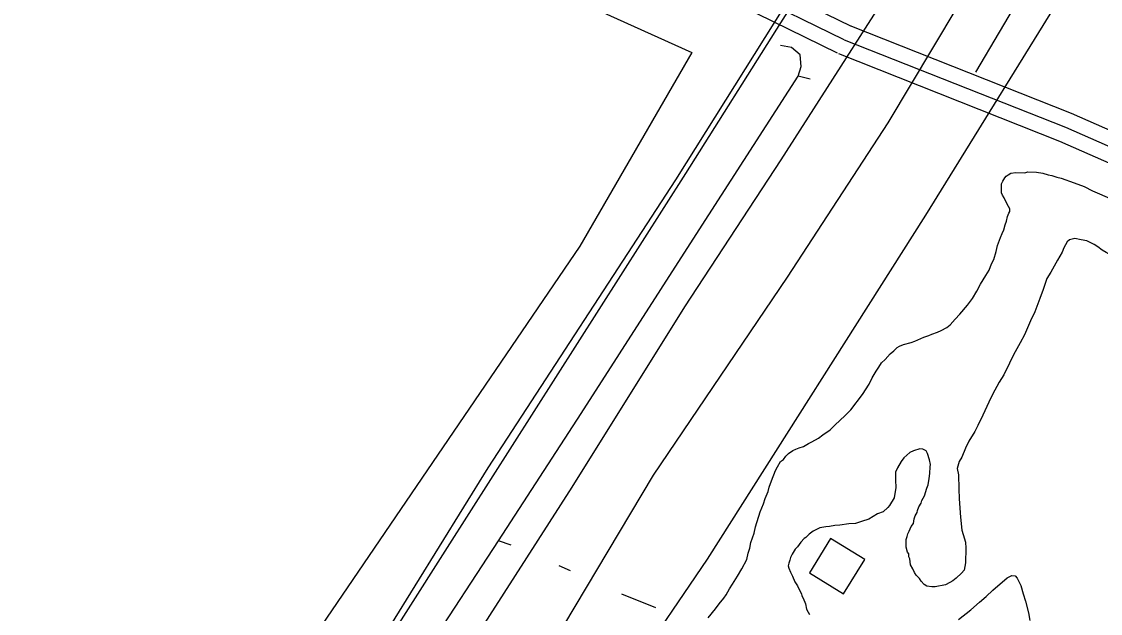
# Model space of a CAD drawing. Extents: x 3297735 to 3335592, y 670436 to 695807.
# Drawn here: x 3308633 to 3309705, y 686801 to 687389 of the extents above; entities that cross this region are included whole.
import ezdxf

# ---------------------------------------------------------------- set-up
doc = ezdxf.new("R2010")
doc.units = 0
for name, color, linetype in [('V-BLDG-OTLN', 7, 'Continuous'), ('V-DTCH-CNTR', 7, 'Continuous'), ('V-RAIL-TRAK', 7, 'Continuous'), ('V-ROAD-CNTR', 7, 'Continuous'), ('V-SITE-VEGE', 7, 'Continuous'), ('V-TOPO-SHOR', 7, 'Continuous')]:
    doc.layers.add(name, color=color, linetype=linetype)

msp = doc.modelspace()

# ---------------------------------------------------------------- linework, layer by layer
at = {"layer": 'V-BLDG-OTLN'}
msp.add_lwpolyline([(3309436.8, 686875.3), (3309415.8, 686841.3), (3309449.8, 686820.3), (3309470.9, 686854.3)], close=True, dxfattribs=at)
at = {"layer": 'V-DTCH-CNTR'}
msp.add_lwpolyline([(3307961.7, 687958.4), (3308173.6, 687862.7), (3308445.4, 687737.1), (3308685.5, 687629.6), (3309019, 687484.6), (3309298.7, 687357.9), (3309187.4, 687165.6), (3309041.2, 686950.8), (3308924.9, 686780.6), (3308857, 686660.3), (3308720.5, 686434.7), (3308601.1, 686237.2), (3308571.3, 686194.2), (3308559.7, 686185.5), (3308542.9, 686184), (3308498.9, 686203.1), (3308308, 686287.9), (3308024.7, 686411.9), (3307787.2, 686514.1), (3307511, 686636.2)], dxfattribs=at)
at = {"layer": 'V-RAIL-TRAK'}
for points in [[(3309387.5, 687387.4), (3309477.4, 687529.7), (3309629.7, 687768.9)], [(3308581.5, 686118), (3308601.8, 686149.9), (3308802.6, 686468.1), (3309055.9, 686866.2), (3309292.9, 687237.9), (3309387.5, 687387.4)]]:
    msp.add_lwpolyline(points, dxfattribs=at)
at = {"layer": 'V-ROAD-CNTR'}
for points in [[(3307989.7, 685203.5), (3308196.3, 685525.3), (3308404.7, 685852.9), (3308557.6, 686090.2), (3308674.9, 686277), (3308927, 686671.8), (3309096.4, 686945.4), (3309283.1, 687231.7), (3309430.3, 687466.7), (3309581.3, 687700.8), (3309711.8, 687912.5), (3309856.5, 688135.1), (3310066.7, 688463.2), (3310226.6, 688711.8), (3310415.6, 689013.7), (3310618.8, 689329.5), (3310778.8, 689588), (3310989.4, 689923.2), (3311166.1, 690197.8)], [(3308174.9, 685226), (3308263.5, 685367.6), (3308435.7, 685641.8), (3308647, 685964.7), (3308793.7, 686193.8), (3308928.9, 686412.8), (3309036.3, 686579.5), (3309149, 686751.1), (3309260.9, 686938.2), (3309393.9, 687135), (3309494.1, 687288.1), (3309584.7, 687440.3), (3309680.4, 687587.1), (3309796.5, 687774.4), (3309900.6, 687931.7), (3310011.1, 688097.3), (3310123.4, 688282.6), (3310236.9, 688466.8), (3310320.4, 688605.6), (3310625.8, 689078.4), (3310838.6, 689410.5), (3311062.6, 689765.7), (3311277.2, 690103)], [(3311312.8, 690002.2), (3311226.4, 689864.9), (3311068.1, 689620.5), (3310895, 689350.5), (3310760.4, 689139.4), (3310556.2, 688820.9), (3310469.9, 688683.7), (3310246.8, 688338.2), (3310082.3, 688075.9), (3309879.2, 687746.8), (3309683.2, 687442.4), (3309531.2, 687196.5), (3309314, 686854.6), (3309239, 686744.1), (3309102.9, 686531.9), (3308983.8, 686348.9), (3308876.7, 686179.2), (3308718, 685929.8), (3308580.9, 685718.4), (3308449.6, 685508), (3308374.1, 685384.2), (3308315.9, 685291.6)], [(3309450.2, 687370.8), (3309353.8, 687417.9), (3309038.3, 687554.9), (3308809.6, 687656.6), (3308528.6, 687775.1), (3308269.9, 687887.7), (3308105.2, 687960.1), (3307953.7, 688030.2), (3307576.3, 688189.6), (3307269, 688324.7), (3306953.5, 688449.4)], [(3309443.7, 687357.4), (3309347.6, 687404.3), (3309032.3, 687541.1), (3308803.6, 687642.8), (3308522.7, 687761.3), (3308263.9, 687874), (3308099, 687946.4), (3307947.6, 688016.5), (3307570.4, 688175.8), (3307263.2, 688310.9), (3306948, 688435.5)], [(3309811.6, 687923.1), (3309637.7, 687650.2), (3309572, 687542.7), (3309530.7, 687475.5), (3309387.4, 687251.5), (3309291.5, 687105.5), (3309179.7, 686926.1), (3309030.2, 686693.3), (3308918.2, 686517.6), (3308793.3, 686316.6), (3308722.7, 686203.2), (3308565.4, 685966.4), (3308408.9, 685720.5), (3308257.2, 685475.4), (3308056.2, 685159.9)], [(3309456.8, 687384.3), (3309360.1, 687431.5), (3309044.3, 687568.6), (3308948.3, 687611.3)], [(3309455.8, 687384.8), (3309676, 687297.7), (3310029.8, 687142.3), (3310154.8, 687081.9), (3310210.3, 687060.2)], [(3309450.2, 687370.8), (3309670.3, 687283.9), (3310023.5, 687128.6), (3310148.8, 687068.2), (3310296.3, 687010.4), (3310522.6, 686905.4), (3310676.4, 686840.9), (3310779.4, 686800.2), (3310920.4, 686733.4), (3311202.3, 686611.4), (3311427.5, 686516.4), (3311667.8, 686410.8), (3311835.5, 686336.4), (3311953.2, 686295), (3312085.1, 686235.3), (3312182.6, 686190.4), (3312224.5, 686164.7)], [(3309444.7, 687356.9), (3309664.5, 687270), (3310017.3, 687115), (3310142.8, 687054.4), (3310173.4, 687042.4)]]:
    msp.add_lwpolyline(points, dxfattribs=at)
at = {"layer": 'V-SITE-VEGE'}
for points in [[(3309543, 687080.1), (3309546.7, 687081.8), (3309552.5, 687084.9), (3309555.7, 687087.5), (3309560.7, 687093.3), (3309565.3, 687098.2), (3309573, 687107), (3309578, 687113.7), (3309582.1, 687120.8), (3309585.8, 687127.9), (3309591.3, 687136.4), (3309594.5, 687141.7), (3309596.8, 687148), (3309599.1, 687152.4), (3309601.5, 687160.5), (3309602.9, 687166.3), (3309605.7, 687174.3), (3309607.5, 687178.3), (3309608.9, 687181.9), (3309610.3, 687186.8), (3309611.7, 687190.4), (3309612.7, 687195.3), (3309614.1, 687198.4), (3309615, 687200.2), (3309615, 687202.9), (3309612.4, 687207.4), (3309609.3, 687213.7), (3309607.6, 687216.4), (3309606.7, 687218.7), (3309606.8, 687227.6), (3309608.2, 687230.3), (3309610.1, 687233.4), (3309611.4, 687235.2), (3309613.2, 687236.5), (3309615.9, 687238.3), (3309620.9, 687238.7), (3309629.8, 687238.6), (3309633, 687239.4), (3309641.5, 687239.3), (3309647.8, 687238.3), (3309653.1, 687236.5), (3309656.7, 687236), (3309661.6, 687234.1), (3309666.1, 687233.2), (3309679, 687228.5), (3309688.8, 687224.8), (3309697.3, 687220.6), (3309716.5, 687212.3)], [(3309674.3, 687172.1), (3309672, 687169.9), (3309668.8, 687164.1), (3309666.9, 687159.6), (3309662.3, 687151.6), (3309655.9, 687140), (3309651.8, 687133.4), (3309648.1, 687122.6), (3309644.8, 687113.7), (3309639.7, 687100.3), (3309635.6, 687091.4), (3309629.5, 687077.6), (3309625.4, 687069.6), (3309618.5, 687057.6), (3309614.8, 687049.6), (3309608.9, 687038), (3309604.3, 687030.4), (3309597.8, 687018.4), (3309594.2, 687010.8), (3309588.2, 686997.9), (3309583.1, 686987.6), (3309580.3, 686981.4), (3309574.4, 686972.1), (3309571.1, 686964.9), (3309567.4, 686956), (3309564.7, 686951.6), (3309563.3, 686947.1), (3309562.8, 686944.9), (3309564.1, 686938.6), (3309564.3, 686924.7), (3309564.7, 686914.8), (3309565.8, 686896.4), (3309567.4, 686883.4), (3309568.7, 686879.3), (3309570.8, 686871.7), (3309571.2, 686865.8), (3309571, 686851.1), (3309569.6, 686843.9), (3309566.8, 686840.8), (3309561.8, 686835.9), (3309558.2, 686833.3), (3309555.5, 686831.5), (3309551, 686829.3), (3309540.7, 686827.2), (3309537.5, 686827.3), (3309532.6, 686827.8), (3309529.9, 686829.6), (3309526.8, 686832.8), (3309525.1, 686835.5), (3309522, 686838.7), (3309520.2, 686841.4), (3309518.5, 686845), (3309516.3, 686849.1), (3309515.5, 686854.9), (3309514.6, 686857.2), (3309514.6, 686859.9), (3309513.3, 686861.7), (3309512, 686866.6), (3309512.1, 686874.2), (3309513.1, 686877.4), (3309513.6, 686880), (3309514.9, 686882.7), (3309516.8, 686887.2), (3309519.1, 686890.3), (3309520, 686894.8), (3309521, 686897.9), (3309522.8, 686901), (3309523.3, 686903.2), (3309524.7, 686906.8), (3309526.9, 686910.4), (3309527.4, 686913), (3309530.2, 686917.5), (3309532.5, 686925.1), (3309533.9, 686928.7), (3309534.9, 686934.9), (3309535.4, 686939.8), (3309535.9, 686946.6), (3309536, 686948.8), (3309535.1, 686953.3), (3309533, 686959.6), (3309531.7, 686962.3), (3309528.5, 686964.1), (3309525.4, 686964.2), (3309519.1, 686962.5), (3309515.5, 686960.7), (3309509.6, 686955.4), (3309506.9, 686951.9), (3309503.2, 686945.6), (3309501.3, 686941.2), (3309501.2, 686933.1), (3309501.6, 686925.9), (3309500.1, 686915.6), (3309495.5, 686908.1), (3309493.7, 686905.9), (3309489.2, 686901.9), (3309483.3, 686899.7), (3309474.7, 686894.5), (3309467.5, 686892.3), (3309461.7, 686890.1), (3309454.9, 686889.8), (3309446, 686888.5)], [(3309804.2, 687130.5), (3309796.6, 687132.4), (3309790.3, 687134.7), (3309781.9, 687137.1), (3309755.9, 687142.8), (3309750.6, 687144.2), (3309745.2, 687144.7), (3309738.5, 687147.5), (3309733.6, 687148.4), (3309726.4, 687151.2), (3309722, 687154), (3309717.5, 687155.8), (3309710.9, 687159.5), (3309706.9, 687161.8), (3309702.4, 687165), (3309698.9, 687167.3), (3309691.7, 687171), (3309685.9, 687171.9), (3309679.7, 687173.4), (3309674.3, 687172.1)], [(3309315.2, 686796.5), (3309322.5, 686805.4), (3309326.1, 686810.3), (3309330.7, 686816.1), (3309333, 686819.2), (3309336.2, 686825.4), (3309339.4, 686829.9), (3309344.4, 686837.9), (3309348.6, 686845), (3309353.6, 686854.3), (3309355, 686860.6), (3309356.4, 686865.5), (3309357.4, 686871.3), (3309360.7, 686880.7), (3309362.1, 686886.9), (3309366.8, 686901.7), (3309370, 686909.7), (3309371.9, 686915.1), (3309374.7, 686921.8), (3309375.6, 686926.2), (3309377.9, 686932.5), (3309382.1, 686942.7), (3309383.9, 686946.3), (3309387.1, 686951.6), (3309389.9, 686953.8), (3309392.2, 686956.9), (3309394.9, 686959.6), (3309399.4, 686962.7), (3309402.1, 686964), (3309405.7, 686965.3), (3309409.8, 686966.6), (3309414.7, 686969.7), (3309418.3, 686971.4), (3309424.7, 686974.9), (3309429.2, 686978.4), (3309436.4, 686983.3), (3309441.4, 686988.1), (3309451, 686997), (3309456.9, 687003.2), (3309468.7, 687018.3), (3309475.1, 687028.5), (3309478.3, 687034.7), (3309482, 687041.4), (3309484.8, 687045.4), (3309487.5, 687049.9), (3309491.1, 687053), (3309496.1, 687058.7), (3309499.8, 687061.8), (3309503, 687064.9), (3309505.2, 687066.2), (3309509.3, 687068), (3309516.9, 687070.1), (3309520.5, 687071.4), (3309529.5, 687075.3), (3309534.5, 687077), (3309537.6, 687078.4), (3309543, 687080.1)], [(3309446, 686888.5), (3309441, 686888.2), (3309435.6, 686887.3), (3309432, 686886.9), (3309426.2, 686885.7), (3309419.4, 686882.6), (3309415.4, 686879.5), (3309412.2, 686876.4), (3309410.4, 686875.1), (3309407.2, 686871.6), (3309404, 686867.1), (3309401.7, 686864.5), (3309398.5, 686859.6), (3309397.1, 686856.5), (3309396.2, 686853.8), (3309395.3, 686850.6), (3309394.8, 686848), (3309395.2, 686845.7), (3309396.9, 686841.7), (3309399.1, 686838), (3309401.3, 686832.2), (3309403.9, 686828.1), (3309406.5, 686822.7), (3309407.9, 686820.4), (3309408.3, 686818.2), (3309409.6, 686815.9), (3309411.8, 686810.5), (3309413, 686805.1), (3309414.4, 686802), (3309415.7, 686799.7)], [(3309564, 686794.7), (3309576.2, 686804.4), (3309584.9, 686811.9), (3309591.6, 686817.6), (3309598, 686823.8), (3309612.5, 686836.2), (3309617, 686838.4), (3309620.2, 686838.3), (3309622.4, 686836), (3309624.1, 686832.4), (3309625.9, 686828.4), (3309628.4, 686820.3), (3309630.6, 686813.1), (3309633.6, 686801.4), (3309634.8, 686793.7)]]:
    msp.add_lwpolyline(points, dxfattribs=at)
at = {"layer": 'V-TOPO-SHOR'}
for p, q in [((3309416.5, 687331.6), (3309404.6, 687334.5)), ((3309119.2, 686868.7), (3309106.7, 686873.1)), ((3309178.4, 686843.1), (3309166.9, 686848.2)), ((3309263.2, 686806.4), (3309229.4, 686820.1))]:
    msp.add_line(p, q, dxfattribs=at)
for points in [[(3309581.2, 687338.6), (3309628.3, 687418.3), (3309709.6, 687555.3), (3309750.4, 687609.9)], [(3309404.6, 687334.5), (3309407.4, 687344.2), (3309406.6, 687355.7), (3309397.9, 687362.9), (3309387.1, 687365.1)], [(3309106.7, 686873.1), (3309188.8, 686999.3), (3309306.2, 687181.8), (3309404.6, 687334.5)], [(3308621.8, 686124.6), (3308661.3, 686171), (3308705.6, 686237.6), (3308769.7, 686343), (3308887.1, 686525.5), (3309036.2, 686765.1), (3309106.6, 686873), (3309106.7, 686873.1)]]:
    msp.add_lwpolyline(points, dxfattribs=at)

doc.saveas('drawing.dxf')
